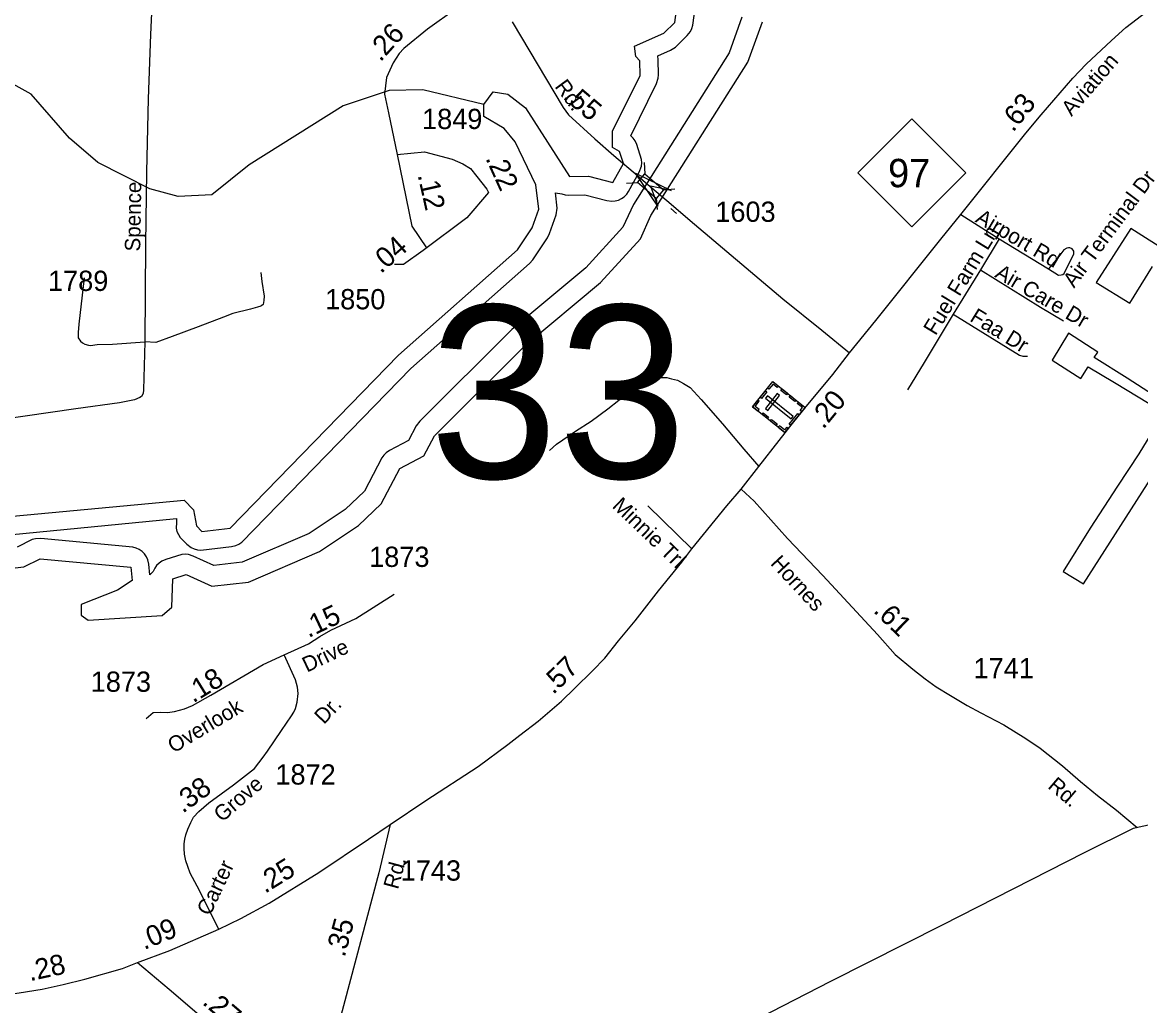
# Model space of a CAD drawing. Extents: x 2220236 to 2384410, y 720751 to 894131.
# Drawn here: x 2319935 to 2326830, y 762781 to 768846 of the extents above; entities that cross this region are included whole.
import ezdxf

# ---------------------------------------------------------------- set-up
doc = ezdxf.new("R2010")
doc.units = 0
for name, color, linetype in [('Exist Aviation Commercial or Municipal Perimeter Paved', 7, 'Continuous'), ('Exist Boundary Political CountyLine', 7, 'Continuous'), ('Exist Cultural Cemetery CELL', 7, 'Continuous'), ('Exist Hydrographic Buffer Line', 7, 'Continuous'), ('Exist Hydrographic Lake Shore', 7, 'Continuous'), ('Exist Hydrographic Misc Water Feature', 7, 'Continuous'), ('Exist Road Non-System Type 51', 7, 'Continuous'), ('Exist Road Non-System Type 51 Label', 7, 'Continuous'), ('Exist Road Primary NC Attributed', 7, 'Continuous'), ('Exist Road Primary NC Label', 7, 'Continuous'), ('Exist Road Primary NC Service Mileage Hundredths English Label', 7, 'Continuous'), ('Exist Road Primary NC Shield CELL', 7, 'Continuous'), ('Exist Road Primary NC Shield Number Label', 7, 'Continuous'), ('Exist Road Secondary Mileage Hundredths English Label', 7, 'Continuous'), ('Exist Road Secondary Structure Standard Bridge Attributed CELL', 7, 'Continuous'), ('Exist Road Secondary Structure Standard Bridge CELL', 7, 'Continuous'), ('Exist Road Secondary Structure Standard Bridge Number Label', 7, 'Continuous'), ('Exist Road Secondary Type 51 Attributed', 7, 'Continuous'), ('Exist Road Secondary Type 51 Label', 7, 'Continuous'), ('Exist Road Secondary Type 51 Number Label', 7, 'Continuous')]:
    doc.layers.add(name, color=color, linetype=linetype)

msp = doc.modelspace()

# ---------------------------------------------------------------- linework, layer by layer
at = {"layer": 'Exist Aviation Commercial or Municipal Perimeter Paved'}
for points in [[(2327012.6, 767421.3), (2326769.1, 767574.6), (2326556.7, 767242.5), (2326764, 767114.7), (2326903.5, 767340)], [(2326910, 766546.5), (2326746.9, 766650.7), (2326543.6, 766778.4), (2326565.3, 766812.7), (2326386.1, 766928.8), (2326284, 766763.6), (2326461.1, 766649.6), (2326506.3, 766722.1), (2326669.2, 766623.9), (2326882.5, 766494.3)], [(2326892.6, 766306.5), (2326817.9, 766183.8), (2326688.2, 765984.5), (2326519.1, 765726.7), (2326351.9, 765459)], [(2326351.9, 765459), (2326476.7, 765382.5), (2326970.2, 766153.4)]]:
    msp.add_lwpolyline(points, dxfattribs=at)
at = {"layer": 'Exist Boundary Political CountyLine'}
msp.add_lwpolyline([(2333476.1, 765987.5), (2333096.9, 765807.6), (2332617.8, 765576.6), (2331884, 765218.8), (2331396.6, 764983.7), (2330995.1, 764787.4), (2330642, 764711.6), (2329772.5, 764522.3), (2328497.9, 764246.7), (2327460.8, 764021.8), (2326784.8, 763874.6), (2326482.5, 763723.3), (2325605.7, 763278.2), (2324917.9, 762928.9), (2323369.1, 762134.6)], dxfattribs=at)
at = {"layer": 'Exist Cultural Cemetery CELL'}
for points in [[(2324437.5, 766475.5), (2324562, 766630.9), (2324760.6, 766471.6), (2324636.1, 766316.3)], [(2324595.9, 766603.8), (2324588.8, 766594.9), (2324563.6, 766615.1), (2324538.3, 766583.4), (2324529.6, 766590.4), (2324562.1, 766630.9)], [(2324483.8, 766533.3), (2324516.2, 766573.7), (2324525.1, 766566.6), (2324492.7, 766526.2)], [(2324516.1, 766464.8), (2324530.6, 766453.1), (2324604.3, 766545), (2324589.7, 766556.7)], [(2324528.5, 766542.3), (2324516.8, 766527.7), (2324675, 766400.9), (2324686.7, 766415.4)], [(2324645.7, 766549.2), (2324611.9, 766576.3), (2324619.1, 766585.2), (2324652.9, 766558.1)], [(2324697.2, 766507.9), (2324663.4, 766535), (2324670.5, 766543.9), (2324704.3, 766516.8)], [(2324471.2, 766448.4), (2324478.3, 766457.3), (2324453.2, 766477.4), (2324478.6, 766509.1), (2324469.9, 766516), (2324437.5, 766475.5)], [(2324739.9, 766445.8), (2324731, 766452.9), (2324744.7, 766470.1), (2324713.2, 766495.4), (2324720.2, 766504.1), (2324760.6, 766471.6)], [(2324529.1, 766402), (2324495.3, 766429.1), (2324502.4, 766438), (2324536.2, 766410.9)], [(2324581.5, 766360), (2324547.7, 766387.1), (2324554.9, 766396), (2324588.7, 766368.9)], [(2324663.1, 766368.3), (2324716.2, 766434.5), (2324725.1, 766427.4), (2324672, 766361.1)], [(2324656.8, 766342.1), (2324647.8, 766349.3), (2324634, 766332.1), (2324602.5, 766357.4), (2324595.6, 766348.7), (2324636, 766316.3)]]:
    msp.add_lwpolyline(points, close=True, dxfattribs=at)
at = {"layer": 'Exist Hydrographic Buffer Line'}
for points in [[(2319514.5, 765651.7), (2320885.7, 765784.9), (2320884.5, 765760.6), (2320882.6, 765725.8), (2320888.2, 765705.3), (2320897, 765686.4), (2320908.9, 765669.2), (2320949.3, 765627.7), (2320974.9, 765607.7), (2320994, 765598.9), (2321014.3, 765593.5), (2321035, 765591.6), (2321223.6, 765612.7), (2321250.9, 765619.2), (2321270, 765628), (2321287.2, 765640), (2322330.9, 766711.3), (2323061.5, 767358.6), (2323081.8, 767381.8), (2323171.8, 767516.8), (2323185.2, 767543.5), (2323226.2, 767660), (2323232.9, 767699.9), (2323222.3, 767795.1), (2323261, 767788.4), (2323281.3, 767783), (2323302, 767781.2), (2323403.9, 767782.5), (2323538.2, 767746.9), (2323569, 767742.9), (2323589.7, 767744.7), (2323610, 767750.1), (2323629.1, 767758.9), (2323646.3, 767770.9), (2323661.1, 767785.7), (2323673, 767802.9), (2323739, 767922.3), (2323752.3, 767959.6), (2323754, 767980.4), (2323752.3, 768001.2), (2323722.8, 768093), (2323713, 768114.8), (2323701.1, 768131.9), (2323686.3, 768146.5), (2323844.2, 768469.1), (2323855.3, 768502), (2323856.9, 768522.8), (2323856.1, 768616), (2323853, 768640.2), (2323931.9, 768674.8), (2323961.3, 768692.8), (2324034.3, 768764.4), (2324054, 768789.8), (2324062.8, 768808.7), (2324068.3, 768829), (2324144, 769380.6)], [(2324371.8, 768878.1), (2324293.5, 768658.5), (2323702.5, 767723.2), (2323637.5, 767582.2), (2323409.7, 767333), (2322953, 766951.7), (2322385.2, 766386.8), (2322363.9, 766358.2), (2322315.5, 766266.7), (2322199.3, 766205.7), (2322177.7, 766191.4), (2322163, 766176.6), (2322150.9, 766159.5), (2322043.6, 765954.6), (2321925.5, 765841.7), (2321703.4, 765692.9), (2321290.9, 765515.7), (2321116.4, 765495.9), (2320987.6, 765554.4), (2320958.7, 765563.3), (2320938, 765565.1), (2320917.3, 765563.3), (2320818.6, 765533.2), (2320794.9, 765522.8), (2320777.6, 765510.8), (2320762.9, 765496), (2320751, 765478.9), (2320742.2, 765459.9), (2320721.9, 765438.2), (2320715.3, 765503.4), (2320708.7, 765531.3), (2320699.9, 765550.3), (2320688, 765567.4), (2320673.3, 765582.2), (2320656, 765594.2), (2320637, 765603), (2320616.7, 765608.4), (2320048.3, 765662.5), (2320016.3, 765661.2), (2319996, 765655.8), (2319902.7, 765609.6)]]:
    msp.add_lwpolyline(points, dxfattribs=at)
at = {"layer": 'Exist Hydrographic Lake Shore'}
for points in [[(2322779.9, 768340.6), (2322836.9, 768418.5), (2322929, 768402.5), (2323037.8, 768318.4), (2323308.9, 767896.2), (2323425.8, 767897.6), (2323575.9, 767857.8), (2323640.9, 767975.4), (2323615.9, 768049.8), (2323573.9, 768074.3), (2323572.8, 768176), (2323743.8, 768517.8), (2323742.8, 768609.6), (2323717.8, 768634.9), (2323709, 768700.1), (2323890.9, 768779.7), (2323956.9, 768844.8), (2324034, 769405.9)], [(2319695.9, 765458), (2319944.8, 765487.9), (2320043.8, 765538), (2320602.8, 765485.2), (2320611.8, 765403.5), (2320520.8, 765344.1), (2320296.9, 765256.1), (2320297.9, 765190.5), (2320339.7, 765159.4), (2320797.8, 765187.9), (2320855.8, 765239.5), (2320861.8, 765413.8), (2320944.8, 765440.1), (2321103.8, 765367.8), (2321328.9, 765393.4), (2321767.9, 765582), (2322007.8, 765742.7), (2322147.9, 765876.4), (2322261.9, 766094.4), (2322410.8, 766172.7), (2322476.8, 766296.8), (2323036.8, 766854.6), (2323499.8, 767241), (2323745.9, 767510.3), (2323810.9, 767654.1), (2324408.8, 768600.7), (2324497.8, 768850.5)], [(2319038.9, 765359), (2319137.7, 765386.1), (2319153.7, 765436), (2319119.9, 765546.2), (2319143.8, 765635.8), (2319225.7, 765694.9), (2319500.8, 765765.2), (2320931.7, 765899), (2320990.8, 765839.1), (2321007.8, 765741.3), (2321041.8, 765706.6), (2321216.7, 765726.8), (2322254.9, 766793.1), (2322988.8, 767443.4), (2323078.8, 767578.3), (2323119.9, 767694.8), (2323101.8, 767845), (2322973.9, 768108.9), (2322905.8, 768191.5), (2322779.9, 768265.1), (2322779.9, 768340.6)]]:
    msp.add_lwpolyline(points, dxfattribs=at)
at = {"layer": 'Exist Hydrographic Misc Water Feature'}
msp.add_lwpolyline([(2322779.9, 768340.6), (2322403.8, 768430.3), (2322195.9, 768425.1), (2321912.9, 768331.5), (2321333.8, 767966.6), (2321102.7, 767783.3), (2320894.8, 767771.5), (2320719.9, 767820.1), (2320400.8, 767981), (2320224.7, 768131.4), (2319988.9, 768404), (2319535.7, 768654.7)], dxfattribs=at)
at = {"layer": 'Exist Road Non-System Type 51'}
for p, q in [((2323933.9, 767698.9), (2323967.8, 767667.7)), ((2325720.6, 767661.1), (2325958, 767511.8)), ((2325958, 767511.8), (2325842.2, 767318.8)), ((2325958, 767511.8), (2326261.9, 767325.3)), ((2325842.2, 767318.8), (2325673.2, 767047)), ((2323791, 765863.4), (2324063.7, 765598.4))]:
    msp.add_line(p, q, dxfattribs=at)
for points in [[(2326261.9, 767325.3), (2326324.2, 767287.8), (2326340.2, 767288.1), (2326350.3, 767290.1), (2326358.1, 767296.2), (2326418.9, 767418.9), (2326418.7, 767434.9), (2326408.5, 767448.7), (2326394.4, 767456.5), (2326384.4, 767456.5), (2326374.5, 767454.3), (2326356.6, 767442.2), (2326319.1, 767393.8), (2326261.9, 767325.3)], [(2321405.8, 767303.8), (2321411.8, 767247.4), (2321426.2, 767157.2), (2321424.4, 767131.1), (2321418.7, 767105.1), (2321411.3, 767099.2), (2321405.2, 767096.2), (2321384.4, 767089.2), (2321341.1, 767077.1), (2321231.9, 767051.1), (2321174.7, 767028.5), (2321018.8, 766967.9), (2320857.6, 766908.9), (2320757.1, 766870.7), (2320690.3, 766875.4)], [(2325842.2, 767318.8), (2326212.5, 767088.8), (2326353.4, 767004.3)], [(2320315.4, 767271.2), (2320282.5, 766985), (2320279, 766933), (2320279.5, 766901), (2320293.6, 766879.2), (2320305.8, 766869.3), (2320319.9, 766861.4), (2320341.9, 766855.7), (2320355.8, 766853.9), (2320395.9, 766858.3), (2320489.8, 766861.4), (2320690.3, 766875.4)], [(2325673.2, 767047), (2325494.5, 766747.3), (2325392.4, 766580.3)], [(2325673.2, 767047), (2326083.7, 766793.5), (2326103.7, 766787.7), (2326131.7, 766788)], [(2320690.3, 766875.4), (2320682.7, 766579.5), (2320679, 766557.4), (2320669.1, 766539.4), (2320659.2, 766533.2), (2320627.3, 766518.9), (2320533.7, 766499.9), (2320265, 766463.3), (2319623.8, 766369.6)], [(2323185, 766205.9), (2323227.8, 766244.2), (2323345, 766325.4), (2323441.9, 766386.3), (2323545.6, 766463), (2323680.8, 766569), (2323744, 766616.4), (2323795.8, 766643.4), (2323845.4, 766654.7), (2323874.7, 766654.7), (2323908.5, 766654.7), (2323937.8, 766647.9), (2323973.9, 766638.9), (2324012.2, 766618.6), (2324052.7, 766593.8), (2324120.4, 766519.4), (2324251.1, 766370.5), (2324384.1, 766212.6), (2324475.2, 766107.2)]]:
    msp.add_lwpolyline(points, dxfattribs=at)
at = {"layer": 'Exist Road Primary NC Attributed'}
for points in [[(2325034.8, 766808), (2325197.9, 767007.8), (2325598.2, 767509.9), (2325720.6, 767661.1), (2326122.9, 768163.3), (2326215.7, 768276.3), (2326411.2, 768502.3), (2326494.3, 768589.1), (2326650.6, 768734.7), (2326739.6, 768813.6), (2327300.8, 769245.4)], [(2324367.5, 765967.5), (2324475.2, 766107.2), (2324726.2, 766427.1), (2324801.2, 766515.9), (2324931.6, 766675.1), (2325034.8, 766808)], [(2322202.2, 763898.6), (2322423, 764045.5), (2322744.7, 764256.9), (2322928, 764391.4), (2323002.4, 764450), (2323115.1, 764535.7), (2323260.1, 764658.2), (2323341.3, 764739), (2323450.9, 764847), (2323525.3, 764923.7), (2323611, 765031.9), (2323712.6, 765154.8), (2323856.5, 765340.3), (2324000.6, 765515.8), (2324063.7, 765598.4), (2324278.7, 765864.5), (2324367.5, 765967.5)], [(2321147.3, 763252.4), (2321281, 763319), (2321456.1, 763412.5), (2321762.3, 763602.5), (2322069.8, 763807.7), (2322202.2, 763898.6)], [(2320645.8, 763047), (2320843.8, 763120.9), (2321147.3, 763252.4)], [(2319169.9, 762791.7), (2319240.1, 762796.6), (2319348.7, 762800.2), (2319580.8, 762817.1), (2319749.9, 762835.1), (2319914.4, 762859.9), (2320056.4, 762883.6), (2320186.3, 762911.9), (2320319.9, 762943.3), (2320553.1, 763009.9), (2320645.8, 763047)]]:
    msp.add_lwpolyline(points, dxfattribs=at)
at = {"layer": 'Exist Road Primary NC Shield CELL'}
msp.add_lwpolyline([(2325085.6, 767919), (2325418.6, 768252), (2325751.6, 767919), (2325418.6, 767586)], close=True, dxfattribs=at)
at = {"layer": 'Exist Road Secondary Structure Standard Bridge Attributed CELL'}
msp.add_lwpolyline([(2323852.6, 767713.4), (2323716.1, 767915.4), (2323935.3, 767808.7), (2323808.2, 767835.5)], close=True, dxfattribs=at)
at = {"layer": 'Exist Road Secondary Structure Standard Bridge CELL'}
for p, q in [((2323768.4, 767981.4), (2323773.7, 767912.6)), ((2323658.9, 767853.8), (2323727.7, 767859.1)), ((2323843.2, 767761.6), (2323848.5, 767692.8)), ((2323888.2, 767814), (2323956.9, 767819.2))]:
    msp.add_line(p, q, dxfattribs=at)
msp.add_lwpolyline([(2323773.7, 767912.6), (2323888.4, 767814.2), (2323842.4, 767760.7), (2323727.7, 767859.1)], close=True, dxfattribs=at)
at = {"layer": 'Exist Road Secondary Type 51 Attributed'}
for points in [[(2320814.1, 770718.9), (2320802.4, 770516.9), (2320767.4, 769664.9), (2320742.8, 769170.9), (2320725, 768770.9), (2320711.4, 768374.8), (2320700.1, 767925), (2320695.1, 767479.1), (2320690.3, 766875.4)], [(2322835.7, 769056.8), (2322612.6, 768931.8), (2322432.1, 768804.1), (2322287.6, 768686.1), (2322258.9, 768654.2), (2322221.9, 768595.8), (2322181.1, 768506), (2322168.1, 768403.3), (2322193.2, 768288.8), (2322245.2, 768031.1)], [(2322954.7, 768849.5), (2323268.8, 768320.4), (2323303.1, 768276.8), (2323464.6, 768128.7), (2323581.7, 768024.1), (2323727.2, 767901)], [(2322245.2, 768031.1), (2322414.1, 768047.4), (2322584.4, 768001.9), (2322650.2, 767973), (2322697.2, 767945.5), (2322736.6, 767895.9), (2322797.9, 767816.6), (2322809.5, 767797.1)], [(2322245.2, 768031.1), (2322336.1, 767589.2), (2322427.1, 767455.5)], [(2323727.2, 767901), (2323777.3, 767858.7), (2323934.6, 767724.4), (2324052.7, 767624.4), (2324623.8, 767141.7), (2324864.2, 766948.5), (2325034.8, 766808)], [(2322809.5, 767797.1), (2322675.6, 767640.3), (2322406.4, 767439.3)], [(2322406.4, 767439.3), (2322285.5, 767352.6), (2322230.4, 767353.4)], [(2324367.5, 765967.5), (2324447.2, 765892.4), (2324652.6, 765662.6), (2324869.5, 765434.7), (2325207.4, 765070.5), (2325315.9, 764946.3), (2325424.9, 764857.5), (2325501.1, 764796.1), (2325568.7, 764746.7), (2325657.1, 764694.7), (2325761, 764632.3), (2325844.2, 764588.1), (2325987.2, 764512.6), (2326122.3, 764429.4), (2326210.7, 764369.6), (2326348.5, 764260.3), (2326460.2, 764164.1), (2326564.6, 764078.1), (2326681.2, 763987.2), (2326808.9, 763879.8)], [(2321549.7, 764944.1), (2321698.2, 765013.2), (2321770, 765057.3), (2321836.9, 765098.1), (2321991.9, 765169.8), (2322226.9, 765319.4)], [(2320697.5, 764552.8), (2320740.9, 764589.3), (2320787.5, 764591.5), (2320830.7, 764589.9), (2320873.1, 764595.6), (2320935.1, 764611.9), (2320983.7, 764633.1), (2321096.2, 764695.9), (2321420.5, 764886), (2321549.7, 764944.1)], [(2321147.3, 763252.4), (2321013.4, 763517.2), (2320970.6, 763597.2), (2320955.1, 763638.8), (2320943.7, 763674.7), (2320934.7, 763714.6), (2320933.1, 763749.7), (2320932.3, 763779.1), (2320936.4, 763808.4), (2320942.1, 763833.7), (2320954.3, 763869.6), (2320974.2, 763909.9), (2320991, 763943), (2321022, 763978.9), (2321085.6, 764031.1), (2321236.5, 764143.7), (2321365.4, 764244), (2321420.5, 764313.1), (2321446.4, 764350.1), (2321532.6, 764478.9), (2321595.4, 764568.7), (2321609.3, 764591.5), (2321618.3, 764613.5), (2321629.7, 764653.5), (2321634.6, 764705.7), (2321632.1, 764746.5), (2321618.3, 764790.5), (2321549.7, 764944.1)], [(2322202.2, 763898.6), (2322132.3, 763600.8), (2321880.3, 762647.7), (2321733.6, 762129)], [(2320645.8, 763047), (2320839.3, 762883.4), (2321068.5, 762687.7), (2321187.9, 762578), (2321387, 762408.7), (2321689.7, 762161.4), (2321733.6, 762129)]]:
    msp.add_lwpolyline(points, dxfattribs=at)

# ---------------------------------------------------------------- texts
at = {"layer": 'Exist Road Non-System Type 51 Label'}
for s, rotation, p in [('Air Terminal Dr', 53.31635, (2326419.4, 767203.3)), ('Airport Rd', 329.60814, (2325804.9, 767618.3)), ('Fuel Farm Ln', 58.61332, (2325565.5, 766910)), ('Air Care Dr', 329.66384, (2325925.3, 767278.1)), ('Faa Dr', 328.30542, (2325770.9, 767007.7)), ('Minnie Trl', 316.31786, (2323566.3, 765857))]:
    msp.add_text(s, height=95, rotation=rotation, dxfattribs=at).set_placement(p)
at = {"layer": 'Exist Road Primary NC Label'}
msp.add_text('Aviation', height=95, rotation=49.13902, dxfattribs=at).set_placement((2326403.8, 768262.6))
at = {"layer": 'Exist Road Primary NC Service Mileage Hundredths English Label'}
for s, rotation, p in [('.63', 50.60494, (2326043, 768164.4)), ('.20', 50.6791, (2324873.6, 766332)), ('.57', 44.5594, (2323208, 764695.4)), ('.25', 31.82116, (2321430.8, 763470.3)), ('.09', 22.41005, (2320685.6, 763123.3)), ('.28', 12.2754, (2319982.1, 762931.4))]:
    msp.add_text(s, height=125, rotation=rotation, dxfattribs=at).set_placement(p)
at = {"layer": 'Exist Road Primary NC Shield Number Label'}
msp.add_text('97', height=175, dxfattribs=at).set_placement((2325272.7, 767829.3))
at = {"layer": 'Exist Road Secondary Mileage Hundredths English Label'}
for s, rotation, p in [('.26', 48.08888, (2322142.8, 768598.4)), ('.55', 319.78393, (2323262.2, 768380.6)), ('.22', 294.47329, (2322788.6, 768007.7)), ('.12', 282.68369, (2322371.4, 767904.2)), ('.04', 41.40893, (2322145, 767292.4)), ('.15', 25.27841, (2321698.6, 765047.9)), ('.61', 315.54506, (2325177, 765211.7)), ('.18', 31.64945, (2320988.1, 764644.7)), ('.38', 36.38391, (2320923.9, 763963.9)), ('.35', 74.92511, (2321921.9, 763075.1)), ('.27', 319.59103, (2321038.9, 762794.1))]:
    msp.add_text(s, height=125, rotation=rotation, dxfattribs=at).set_placement(p)
at = {"layer": 'Exist Road Secondary Structure Standard Bridge Number Label'}
msp.add_text('33', height=1066.27, dxfattribs=at).set_placement((2322444.6, 766034.4))
at = {"layer": 'Exist Road Secondary Type 51 Label'}
for s, rotation, p in [('Rd.', 306.45666, (2323213.6, 768450.2)), ('Spence', 89.07643, (2320661.5, 767432.5)), ('Hornes', 312.87646, (2324542.3, 765505.1)), ('   Drive', 25.55028, (2321593.9, 764788.9)), ('Overlook', 31.08, (2320867.5, 764335.6)), ('Dr.', 46.30264, (2321793.9, 764511.8)), ('Grove', 40.80013, (2321166, 763908.7)), ('Rd.', 319.70975, (2326251.9, 764126.8)), ('Carter', 64.62247, (2321091.6, 763329.6)), ('Rd.', 74.86871, (2322250.9, 763493.8))]:
    msp.add_text(s, height=95, rotation=rotation, dxfattribs=at).set_placement(p)
at = {"layer": 'Exist Road Secondary Type 51 Number Label'}
for s, p in [('1849', (2322399.5, 768188.3)), ('1603', (2324207.4, 767615.8)), ('1789', (2320093.2, 767189.5)), ('1850', (2321801.6, 767076.2)), ('1873', (2322073.2, 765487.2)), ('1741', (2325799.8, 764800.1)), ('1873', (2320356.5, 764716.9)), ('1872', (2321495.2, 764144.6)), ('1743', (2322267.8, 763552.2))]:
    msp.add_text(s, height=125, dxfattribs=at).set_placement(p)

doc.saveas('drawing.dxf')
